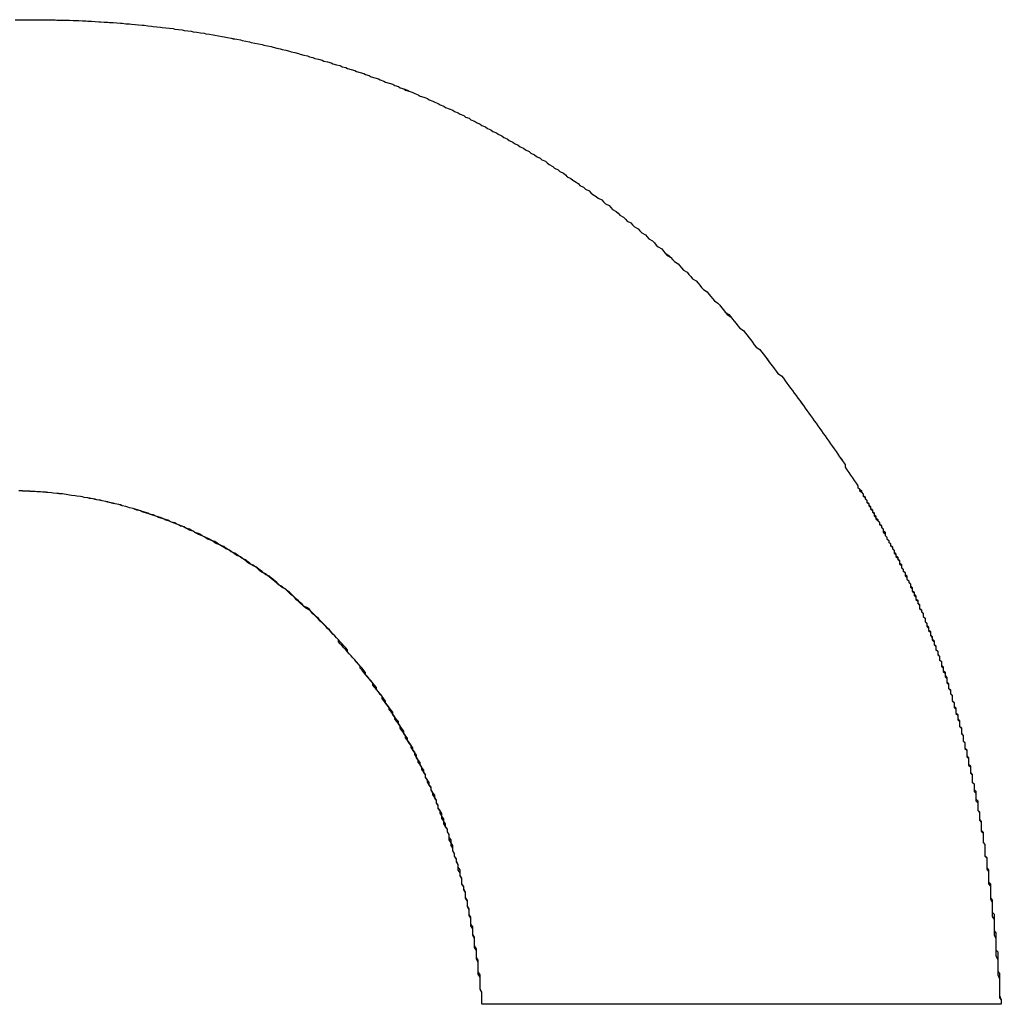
# Model space of a CAD drawing. Extents: x 1107 to 4046, y 937 to 3355.
# Tile 784 of 861: x 3055.51 to 3056.051, y 1750.842 to 1751.385. Entities that reach past the tile are written whole.
import ezdxf

# ---------------------------------------------------------------- set-up
doc = ezdxf.new("R2010")
doc.units = 0
doc.layers.add('KF_VIDA_L___C_LEFT', color=7, linetype='CONTINUOUS')

# ---------------------------------------------------------------- blocks, each defined once
blk = doc.blocks.new('KF_VIDA_L___C_LEFT')
at = {"layer": 'KF_VIDA_L___C_LEFT'}
blk.add_line((166.74674, 61.62917), (166.46109, 61.62917), dxfattribs=at)
blk.add_line((166.74674, 61.62917), (166.46109, 61.62917), dxfattribs=at)
for points in [[(166.204, 62.1714, 0), (166.207, 62.1715, 0), (166.21, 62.1715, 0), (166.214, 62.1715, 0)], [(166.204, 62.1714, 0), (166.207, 62.1715, 0), (166.21, 62.1715, 0), (166.214, 62.1715, 0)], [(166.214, 62.1715, 0), (166.215, 62.1715, 0), (166.217, 62.1715, 0), (166.219, 62.1715, 0), (166.22, 62.1715, 0), (166.222, 62.1714, 0), (166.224, 62.1714, 0), (166.226, 62.1714, 0), (166.227, 62.1713, 0), (166.229, 62.1713, 0), (166.231, 62.1713, 0), (166.232, 62.1712, 0), (166.234, 62.1712, 0), (166.236, 62.1711, 0), (166.238, 62.171, 0), (166.239, 62.171, 0), (166.241, 62.1709, 0), (166.243, 62.1708, 0), (166.244, 62.1707, 0), (166.246, 62.1706, 0), (166.248, 62.1705, 0), (166.25, 62.1704, 0), (166.251, 62.1703, 0), (166.253, 62.1702, 0), (166.255, 62.1701, 0), (166.256, 62.17, 0), (166.258, 62.1699, 0), (166.26, 62.1697, 0), (166.262, 62.1696, 0), (166.263, 62.1695, 0), (166.265, 62.1693, 0), (166.267, 62.1692, 0), (166.268, 62.169, 0), (166.27, 62.1689, 0), (166.272, 62.1687, 0), (166.274, 62.1685, 0), (166.275, 62.1684, 0), (166.277, 62.1682, 0), (166.279, 62.168, 0), (166.28, 62.1678, 0), (166.282, 62.1676, 0), (166.284, 62.1674, 0), (166.285, 62.1672, 0), (166.287, 62.167, 0), (166.289, 62.1668, 0), (166.291, 62.1666, 0), (166.292, 62.1663, 0), (166.294, 62.1661, 0), (166.296, 62.1659, 0), (166.297, 62.1656, 0), (166.299, 62.1654, 0), (166.301, 62.1651, 0), (166.302, 62.1649, 0), (166.304, 62.1646, 0), (166.306, 62.1643, 0), (166.308, 62.1641, 0), (166.309, 62.1638, 0), (166.311, 62.1635, 0), (166.313, 62.1632, 0), (166.314, 62.1629, 0), (166.316, 62.1626, 0), (166.318, 62.1623, 0), (166.319, 62.162, 0), (166.321, 62.1617, 0), (166.323, 62.1614, 0), (166.324, 62.161, 0), (166.326, 62.1607, 0), (166.328, 62.1604, 0), (166.329, 62.16, 0), (166.331, 62.1597, 0), (166.333, 62.1593, 0), (166.334, 62.159, 0), (166.336, 62.1586, 0), (166.338, 62.1582, 0), (166.34, 62.1579, 0), (166.341, 62.1575, 0), (166.343, 62.1571, 0), (166.345, 62.1567, 0), (166.346, 62.1563, 0), (166.348, 62.1559, 0), (166.35, 62.1555, 0), (166.351, 62.1551, 0), (166.353, 62.1547, 0), (166.355, 62.1542, 0), (166.356, 62.1538, 0), (166.358, 62.1534, 0), (166.36, 62.1529, 0), (166.361, 62.1525, 0), (166.363, 62.152, 0), (166.365, 62.1516, 0), (166.366, 62.1511, 0), (166.368, 62.1506, 0), (166.369, 62.1502, 0), (166.371, 62.1497, 0), (166.373, 62.1492, 0), (166.374, 62.1487, 0), (166.376, 62.1482, 0), (166.378, 62.1477, 0), (166.379, 62.1472, 0), (166.381, 62.1467, 0), (166.383, 62.1462, 0), (166.384, 62.1456, 0), (166.386, 62.1451, 0), (166.387, 62.1446, 0), (166.389, 62.144, 0), (166.391, 62.1435, 0), (166.392, 62.1429, 0), (166.394, 62.1424, 0), (166.396, 62.1418, 0), (166.397, 62.1413, 0), (166.399, 62.1407, 0), (166.4, 62.1401, 0), (166.402, 62.1395, 0), (166.404, 62.1389, 0), (166.405, 62.1383, 0), (166.407, 62.1377, 0), (166.408, 62.1371, 0), (166.41, 62.1365, 0), (166.412, 62.1359, 0), (166.413, 62.1353, 0), (166.415, 62.1347, 0), (166.416, 62.134, 0), (166.418, 62.1334, 0), (166.42, 62.1327, 0), (166.421, 62.1321, 0), (166.423, 62.1314, 0), (166.424, 62.1308, 0), (166.426, 62.1301, 0), (166.427, 62.1294, 0), (166.429, 62.1288, 0), (166.431, 62.1281, 0), (166.432, 62.1274, 0), (166.434, 62.1267, 0), (166.435, 62.126, 0), (166.437, 62.1253, 0), (166.438, 62.1246, 0), (166.44, 62.1239, 0), (166.441, 62.1231, 0), (166.443, 62.1224, 0), (166.445, 62.1217, 0), (166.446, 62.1209, 0), (166.448, 62.1202, 0), (166.449, 62.1194, 0), (166.451, 62.1187, 0), (166.452, 62.1179, 0), (166.454, 62.1172, 0), (166.455, 62.1164, 0), (166.457, 62.1156, 0), (166.458, 62.1148, 0), (166.46, 62.114, 0), (166.461, 62.1132, 0), (166.463, 62.1124, 0), (166.464, 62.1116, 0), (166.466, 62.1108, 0), (166.467, 62.11, 0), (166.469, 62.1092, 0), (166.47, 62.1084, 0), (166.472, 62.1075, 0), (166.473, 62.1067, 0), (166.475, 62.1058, 0), (166.476, 62.105, 0), (166.478, 62.1041, 0), (166.479, 62.1033, 0), (166.481, 62.1024, 0), (166.482, 62.1015, 0), (166.484, 62.1007, 0), (166.485, 62.0998, 0), (166.487, 62.0989, 0), (166.488, 62.098, 0), (166.49, 62.0971, 0), (166.491, 62.0962, 0), (166.493, 62.0953, 0), (166.494, 62.0944, 0), (166.496, 62.0935, 0), (166.497, 62.0926, 0), (166.498, 62.0917, 0), (166.5, 62.0907, 0), (166.501, 62.0898, 0), (166.503, 62.0888, 0), (166.504, 62.0879, 0), (166.506, 62.087, 0), (166.507, 62.086, 0), (166.508, 62.085, 0), (166.51, 62.0841, 0), (166.511, 62.0831, 0), (166.513, 62.0821, 0), (166.514, 62.0812, 0), (166.515, 62.0802, 0), (166.517, 62.0792, 0), (166.518, 62.0782, 0), (166.52, 62.0772, 0), (166.521, 62.0762, 0), (166.522, 62.0752, 0), (166.524, 62.0742, 0), (166.525, 62.0732, 0), (166.527, 62.0722, 0), (166.528, 62.0711, 0), (166.529, 62.0701, 0), (166.531, 62.0691, 0), (166.532, 62.068, 0), (166.533, 62.067, 0), (166.535, 62.0659, 0), (166.536, 62.0649, 0), (166.537, 62.0638, 0), (166.539, 62.0628, 0), (166.54, 62.0617, 0), (166.541, 62.0606, 0), (166.543, 62.0596, 0), (166.544, 62.0585, 0), (166.545, 62.0574, 0), (166.547, 62.0563, 0), (166.548, 62.0552, 0), (166.549, 62.0541, 0), (166.551, 62.053, 0), (166.552, 62.0519, 0), (166.553, 62.0508, 0), (166.555, 62.0497, 0), (166.556, 62.0486, 0), (166.557, 62.0474, 0), (166.558, 62.0463, 0), (166.56, 62.0452, 0), (166.561, 62.044, 0), (166.562, 62.0429, 0), (166.563, 62.0417, 0), (166.565, 62.0406, 0), (166.566, 62.0394, 0), (166.567, 62.0383, 0), (166.569, 62.0371, 0), (166.57, 62.0359, 0), (166.571, 62.0348, 0), (166.572, 62.0336, 0), (166.574, 62.0324, 0), (166.575, 62.0312, 0), (166.576, 62.03, 0), (166.577, 62.0288, 0), (166.579, 62.0276, 0), (166.58, 62.0264, 0), (166.581, 62.0252, 0), (166.582, 62.024, 0), (166.583, 62.0228, 0), (166.585, 62.0216, 0), (166.586, 62.0203, 0), (166.587, 62.0191, 0), (166.588, 62.0179, 0), (166.589, 62.0167, 0), (166.591, 62.0154, 0), (166.592, 62.0142, 0), (166.593, 62.0129, 0), (166.594, 62.0117, 0), (166.595, 62.0104, 0), (166.596, 62.0092, 0), (166.598, 62.0079, 0), (166.599, 62.0066, 0), (166.6, 62.0054, 0), (166.601, 62.0041, 0), (166.602, 62.0028, 0), (166.603, 62.0016, 0), (166.605, 62.0003, 0), (166.606, 61.999, 0), (166.607, 61.9977, 0), (166.608, 61.9964, 0), (166.609, 61.9951, 0), (166.61, 61.9938, 0), (166.611, 61.9925, 0), (166.612, 61.9912, 0), (166.614, 61.9899, 0), (166.615, 61.9886, 0), (166.616, 61.9873, 0), (166.617, 61.986, 0), (166.618, 61.9846, 0), (166.619, 61.9833, 0), (166.62, 61.982, 0), (166.621, 61.9807, 0), (166.622, 61.9793, 0), (166.623, 61.978, 0), (166.624, 61.9767, 0), (166.626, 61.9753, 0), (166.627, 61.974, 0), (166.628, 61.9726, 0), (166.629, 61.9713, 0), (166.63, 61.9699, 0), (166.631, 61.9686, 0), (166.632, 61.9672, 0), (166.633, 61.9658, 0), (166.634, 61.9645, 0), (166.635, 61.9631, 0), (166.636, 61.9617, 0), (166.637, 61.9603, 0), (166.638, 61.959, 0), (166.639, 61.9576, 0), (166.64, 61.9562, 0), (166.641, 61.9548, 0), (166.642, 61.9534, 0), (166.643, 61.952, 0), (166.644, 61.9506, 0), (166.645, 61.9492, 0), (166.646, 61.9478, 0), (166.647, 61.9464, 0), (166.648, 61.945, 0), (166.649, 61.9436, 0), (166.65, 61.9422, 0), (166.651, 61.9408, 0), (166.652, 61.9394, 0), (166.653, 61.9379, 0), (166.654, 61.9365, 0), (166.655, 61.9351, 0), (166.656, 61.9337, 0), (166.657, 61.9322, 0), (166.658, 61.9308, 0), (166.659, 61.9293, 0), (166.66, 61.9279, 0), (166.661, 61.9265, 0), (166.661, 61.925, 0), (166.662, 61.9236, 0), (166.663, 61.9221, 0), (166.664, 61.9207, 0), (166.665, 61.9192, 0), (166.666, 61.9177, 0), (166.667, 61.9163, 0), (166.668, 61.9148, 0)], [(166.214, 62.1715, 0), (166.215, 62.1715, 0), (166.217, 62.1715, 0), (166.219, 62.1715, 0), (166.22, 62.1715, 0), (166.222, 62.1714, 0), (166.224, 62.1714, 0), (166.226, 62.1714, 0), (166.227, 62.1713, 0), (166.229, 62.1713, 0), (166.231, 62.1713, 0), (166.232, 62.1712, 0), (166.234, 62.1712, 0), (166.236, 62.1711, 0), (166.238, 62.171, 0), (166.239, 62.171, 0), (166.241, 62.1709, 0), (166.243, 62.1708, 0), (166.244, 62.1707, 0), (166.246, 62.1706, 0), (166.248, 62.1705, 0), (166.25, 62.1704, 0), (166.251, 62.1703, 0), (166.253, 62.1702, 0), (166.255, 62.1701, 0), (166.256, 62.17, 0), (166.258, 62.1699, 0), (166.26, 62.1697, 0), (166.262, 62.1696, 0), (166.263, 62.1695, 0), (166.265, 62.1693, 0), (166.267, 62.1692, 0), (166.268, 62.169, 0), (166.27, 62.1689, 0), (166.272, 62.1687, 0), (166.274, 62.1685, 0), (166.275, 62.1684, 0), (166.277, 62.1682, 0), (166.279, 62.168, 0), (166.28, 62.1678, 0), (166.282, 62.1676, 0), (166.284, 62.1674, 0), (166.285, 62.1672, 0), (166.287, 62.167, 0), (166.289, 62.1668, 0), (166.291, 62.1666, 0), (166.292, 62.1663, 0), (166.294, 62.1661, 0), (166.296, 62.1659, 0), (166.297, 62.1656, 0), (166.299, 62.1654, 0), (166.301, 62.1651, 0), (166.302, 62.1649, 0), (166.304, 62.1646, 0), (166.306, 62.1643, 0), (166.308, 62.1641, 0), (166.309, 62.1638, 0), (166.311, 62.1635, 0), (166.313, 62.1632, 0), (166.314, 62.1629, 0), (166.316, 62.1626, 0), (166.318, 62.1623, 0), (166.319, 62.162, 0), (166.321, 62.1617, 0), (166.323, 62.1614, 0), (166.324, 62.1611, 0), (166.326, 62.1607, 0), (166.328, 62.1604, 0), (166.329, 62.16, 0), (166.331, 62.1597, 0), (166.333, 62.1593, 0), (166.334, 62.159, 0), (166.336, 62.1586, 0), (166.338, 62.1582, 0), (166.34, 62.1579, 0), (166.341, 62.1575, 0), (166.343, 62.1571, 0), (166.345, 62.1567, 0), (166.346, 62.1563, 0), (166.348, 62.1559, 0), (166.35, 62.1555, 0), (166.351, 62.1551, 0), (166.353, 62.1547, 0), (166.355, 62.1542, 0), (166.356, 62.1538, 0), (166.358, 62.1534, 0), (166.36, 62.1529, 0), (166.361, 62.1525, 0), (166.363, 62.152, 0), (166.365, 62.1516, 0), (166.366, 62.1511, 0), (166.368, 62.1506, 0), (166.369, 62.1502, 0), (166.371, 62.1497, 0), (166.373, 62.1492, 0), (166.374, 62.1487, 0), (166.376, 62.1482, 0), (166.378, 62.1477, 0), (166.379, 62.1472, 0), (166.381, 62.1467, 0), (166.383, 62.1462, 0), (166.384, 62.1456, 0), (166.386, 62.1451, 0), (166.387, 62.1446, 0), (166.389, 62.144, 0), (166.391, 62.1435, 0), (166.392, 62.1429, 0), (166.394, 62.1424, 0), (166.396, 62.1418, 0), (166.397, 62.1413, 0), (166.399, 62.1407, 0), (166.4, 62.1401, 0), (166.402, 62.1395, 0), (166.404, 62.1389, 0), (166.405, 62.1383, 0), (166.407, 62.1377, 0), (166.408, 62.1371, 0), (166.41, 62.1365, 0), (166.412, 62.1359, 0), (166.413, 62.1353, 0), (166.415, 62.1347, 0), (166.416, 62.134, 0), (166.418, 62.1334, 0), (166.419, 62.1327, 0), (166.421, 62.1321, 0), (166.423, 62.1314, 0), (166.424, 62.1308, 0), (166.426, 62.1301, 0), (166.427, 62.1294, 0), (166.429, 62.1288, 0), (166.431, 62.1281, 0), (166.432, 62.1274, 0), (166.434, 62.1267, 0), (166.435, 62.126, 0), (166.437, 62.1253, 0), (166.438, 62.1246, 0), (166.44, 62.1239, 0), (166.441, 62.1231, 0), (166.443, 62.1224, 0), (166.445, 62.1217, 0), (166.446, 62.1209, 0), (166.448, 62.1202, 0), (166.449, 62.1194, 0), (166.451, 62.1187, 0), (166.452, 62.1179, 0), (166.454, 62.1172, 0), (166.455, 62.1164, 0), (166.457, 62.1156, 0), (166.458, 62.1148, 0), (166.46, 62.114, 0), (166.461, 62.1133, 0), (166.463, 62.1125, 0), (166.464, 62.1116, 0), (166.466, 62.1108, 0), (166.467, 62.11, 0), (166.469, 62.1092, 0), (166.47, 62.1084, 0), (166.472, 62.1075, 0), (166.473, 62.1067, 0), (166.475, 62.1058, 0), (166.476, 62.105, 0), (166.478, 62.1041, 0), (166.479, 62.1033, 0), (166.481, 62.1024, 0), (166.482, 62.1015, 0), (166.484, 62.1007, 0), (166.485, 62.0998, 0), (166.487, 62.0989, 0), (166.488, 62.098, 0), (166.49, 62.0971, 0), (166.491, 62.0962, 0), (166.493, 62.0953, 0), (166.494, 62.0944, 0), (166.496, 62.0935, 0), (166.497, 62.0926, 0), (166.498, 62.0917, 0), (166.5, 62.0907, 0), (166.501, 62.0898, 0), (166.503, 62.0888, 0), (166.504, 62.0879, 0), (166.506, 62.087, 0), (166.507, 62.086, 0), (166.508, 62.085, 0), (166.51, 62.0841, 0), (166.511, 62.0831, 0), (166.513, 62.0821, 0), (166.514, 62.0812, 0), (166.515, 62.0802, 0), (166.517, 62.0792, 0), (166.518, 62.0782, 0), (166.52, 62.0772, 0), (166.521, 62.0762, 0), (166.522, 62.0752, 0), (166.524, 62.0742, 0), (166.525, 62.0732, 0), (166.527, 62.0722, 0), (166.528, 62.0711, 0), (166.529, 62.0701, 0), (166.531, 62.0691, 0), (166.532, 62.068, 0), (166.533, 62.067, 0), (166.535, 62.0659, 0), (166.536, 62.0649, 0), (166.537, 62.0638, 0), (166.539, 62.0628, 0), (166.54, 62.0617, 0), (166.541, 62.0606, 0), (166.543, 62.0596, 0), (166.544, 62.0585, 0), (166.545, 62.0574, 0), (166.547, 62.0563, 0), (166.548, 62.0552, 0), (166.549, 62.0541, 0), (166.551, 62.053, 0), (166.552, 62.0519, 0), (166.553, 62.0508, 0), (166.555, 62.0497, 0), (166.556, 62.0486, 0), (166.557, 62.0474, 0), (166.558, 62.0463, 0), (166.56, 62.0452, 0), (166.561, 62.044, 0), (166.562, 62.0429, 0), (166.564, 62.0417, 0), (166.565, 62.0406, 0), (166.566, 62.0394, 0), (166.567, 62.0383, 0), (166.569, 62.0371, 0), (166.57, 62.0359, 0), (166.571, 62.0348, 0), (166.572, 62.0336, 0), (166.574, 62.0324, 0), (166.575, 62.0312, 0), (166.576, 62.03, 0), (166.577, 62.0288, 0), (166.579, 62.0276, 0), (166.58, 62.0264, 0), (166.581, 62.0252, 0), (166.582, 62.024, 0), (166.583, 62.0228, 0), (166.585, 62.0216, 0), (166.586, 62.0203, 0), (166.587, 62.0191, 0), (166.588, 62.0179, 0), (166.589, 62.0166, 0), (166.591, 62.0154, 0), (166.592, 62.0142, 0), (166.593, 62.0129, 0), (166.594, 62.0117, 0), (166.595, 62.0104, 0), (166.597, 62.0092, 0), (166.598, 62.0079, 0), (166.599, 62.0066, 0), (166.6, 62.0054, 0), (166.601, 62.0041, 0), (166.602, 62.0028, 0), (166.603, 62.0016, 0), (166.605, 62.0003, 0), (166.606, 61.999, 0), (166.607, 61.9977, 0), (166.608, 61.9964, 0), (166.609, 61.9951, 0), (166.61, 61.9938, 0), (166.611, 61.9925, 0), (166.612, 61.9912, 0), (166.614, 61.9899, 0), (166.615, 61.9886, 0), (166.616, 61.9873, 0), (166.617, 61.986, 0), (166.618, 61.9847, 0), (166.619, 61.9833, 0), (166.62, 61.982, 0), (166.621, 61.9807, 0), (166.622, 61.9793, 0), (166.623, 61.978, 0), (166.624, 61.9767, 0), (166.626, 61.9753, 0), (166.627, 61.974, 0), (166.628, 61.9726, 0), (166.629, 61.9713, 0), (166.63, 61.9699, 0), (166.631, 61.9686, 0), (166.632, 61.9672, 0), (166.633, 61.9658, 0), (166.634, 61.9645, 0), (166.635, 61.9631, 0), (166.636, 61.9617, 0), (166.637, 61.9604, 0), (166.638, 61.959, 0), (166.639, 61.9576, 0), (166.64, 61.9562, 0), (166.641, 61.9548, 0), (166.642, 61.9534, 0), (166.643, 61.952, 0), (166.644, 61.9506, 0), (166.645, 61.9492, 0), (166.646, 61.9478, 0), (166.647, 61.9464, 0), (166.648, 61.945, 0), (166.649, 61.9436, 0), (166.65, 61.9422, 0), (166.651, 61.9408, 0), (166.652, 61.9394, 0), (166.653, 61.9379, 0), (166.654, 61.9365, 0), (166.655, 61.9351, 0), (166.656, 61.9337, 0), (166.657, 61.9322, 0), (166.658, 61.9308, 0), (166.659, 61.9294, 0), (166.66, 61.9279, 0), (166.661, 61.9265, 0), (166.661, 61.925, 0), (166.662, 61.9236, 0), (166.663, 61.9221, 0), (166.664, 61.9207, 0), (166.665, 61.9192, 0), (166.666, 61.9177, 0), (166.667, 61.9163, 0), (166.668, 61.9148, 0)], [(166.461, 61.6292, 0), (166.461, 61.6308, 0), (166.461, 61.6325, 0), (166.461, 61.6342, 0), (166.461, 61.6359, 0), (166.46, 61.6375, 0), (166.46, 61.6392, 0), (166.46, 61.6408, 0), (166.46, 61.6425, 0), (166.46, 61.6441, 0), (166.459, 61.6458, 0), (166.459, 61.6474, 0), (166.459, 61.6491, 0), (166.459, 61.6507, 0), (166.459, 61.6524, 0), (166.458, 61.654, 0), (166.458, 61.6556, 0), (166.458, 61.6573, 0), (166.458, 61.6589, 0), (166.457, 61.6605, 0), (166.457, 61.6621, 0), (166.457, 61.6637, 0), (166.457, 61.6653, 0), (166.456, 61.667, 0), (166.456, 61.6686, 0), (166.456, 61.6702, 0), (166.456, 61.6718, 0), (166.455, 61.6734, 0), (166.455, 61.675, 0), (166.455, 61.6766, 0), (166.454, 61.6781, 0), (166.454, 61.6797, 0), (166.454, 61.6813, 0), (166.453, 61.6829, 0), (166.453, 61.6845, 0), (166.453, 61.686, 0), (166.452, 61.6876, 0), (166.452, 61.6892, 0), (166.452, 61.6907, 0), (166.451, 61.6923, 0), (166.451, 61.6938, 0), (166.45, 61.6954, 0), (166.45, 61.6969, 0), (166.45, 61.6985, 0), (166.449, 61.7, 0), (166.449, 61.7016, 0), (166.448, 61.7031, 0), (166.448, 61.7046, 0), (166.448, 61.7062, 0), (166.447, 61.7077, 0), (166.447, 61.7092, 0), (166.446, 61.7107, 0), (166.446, 61.7122, 0), (166.445, 61.7137, 0), (166.445, 61.7152, 0), (166.444, 61.7167, 0), (166.444, 61.7182, 0), (166.443, 61.7197, 0), (166.443, 61.7212, 0), (166.443, 61.7227, 0), (166.442, 61.7242, 0), (166.442, 61.7257, 0), (166.441, 61.7271, 0), (166.44, 61.7286, 0), (166.44, 61.7301, 0), (166.439, 61.7315, 0), (166.439, 61.733, 0), (166.438, 61.7344, 0), (166.438, 61.7359, 0), (166.437, 61.7373, 0), (166.437, 61.7388, 0), (166.436, 61.7402, 0), (166.436, 61.7416, 0), (166.435, 61.7431, 0), (166.434, 61.7445, 0), (166.434, 61.7459, 0), (166.433, 61.7473, 0), (166.433, 61.7487, 0), (166.432, 61.7501, 0), (166.431, 61.7515, 0), (166.431, 61.7529, 0), (166.43, 61.7543, 0), (166.43, 61.7557, 0), (166.429, 61.7571, 0), (166.428, 61.7585, 0), (166.428, 61.7598, 0), (166.427, 61.7612, 0), (166.426, 61.7626, 0), (166.426, 61.7639, 0), (166.425, 61.7653, 0), (166.424, 61.7667, 0), (166.424, 61.768, 0), (166.423, 61.7693, 0), (166.422, 61.7707, 0), (166.422, 61.772, 0), (166.421, 61.7733, 0), (166.42, 61.7747, 0), (166.419, 61.776, 0), (166.419, 61.7773, 0), (166.418, 61.7786, 0), (166.417, 61.7799, 0), (166.416, 61.7812, 0), (166.416, 61.7825, 0), (166.415, 61.7838, 0), (166.414, 61.7851, 0), (166.413, 61.7864, 0), (166.413, 61.7876, 0), (166.412, 61.7889, 0), (166.411, 61.7902, 0), (166.41, 61.7914, 0), (166.41, 61.7927, 0), (166.409, 61.7939, 0), (166.408, 61.7952, 0), (166.407, 61.7964, 0), (166.406, 61.7976, 0), (166.406, 61.7989, 0), (166.405, 61.8001, 0), (166.404, 61.8013, 0), (166.403, 61.8025, 0), (166.402, 61.8037, 0), (166.401, 61.8049, 0), (166.401, 61.8061, 0), (166.4, 61.8073, 0), (166.399, 61.8085, 0), (166.398, 61.8097, 0), (166.397, 61.8108, 0), (166.396, 61.812, 0), (166.395, 61.8132, 0), (166.394, 61.8143, 0), (166.394, 61.8155, 0), (166.393, 61.8166, 0), (166.392, 61.8178, 0), (166.391, 61.8189, 0), (166.39, 61.82, 0), (166.389, 61.8211, 0), (166.388, 61.8223, 0), (166.387, 61.8234, 0), (166.386, 61.8245, 0), (166.385, 61.8256, 0), (166.384, 61.8267, 0), (166.383, 61.8278, 0), (166.382, 61.8288, 0), (166.382, 61.8299, 0), (166.381, 61.831, 0), (166.38, 61.8321, 0), (166.379, 61.8331, 0), (166.378, 61.8342, 0), (166.377, 61.8352, 0), (166.376, 61.8362, 0), (166.375, 61.8373, 0), (166.374, 61.8383, 0), (166.373, 61.8393, 0), (166.372, 61.8403, 0), (166.371, 61.8414, 0), (166.37, 61.8424, 0), (166.369, 61.8434, 0), (166.368, 61.8443, 0), (166.367, 61.8453, 0), (166.366, 61.8463, 0), (166.364, 61.8473, 0), (166.363, 61.8482, 0), (166.362, 61.8492, 0), (166.361, 61.8502, 0), (166.36, 61.8511, 0), (166.359, 61.852, 0), (166.358, 61.853, 0), (166.357, 61.8539, 0), (166.356, 61.8548, 0), (166.355, 61.8557, 0), (166.354, 61.8567, 0), (166.353, 61.8576, 0), (166.352, 61.8584, 0), (166.351, 61.8593, 0), (166.349, 61.8602, 0), (166.348, 61.8611, 0), (166.347, 61.862, 0), (166.346, 61.8628, 0), (166.345, 61.8637, 0), (166.344, 61.8645, 0), (166.343, 61.8654, 0), (166.342, 61.8662, 0), (166.34, 61.867, 0), (166.339, 61.8678, 0), (166.338, 61.8687, 0), (166.337, 61.8695, 0), (166.336, 61.8703, 0), (166.335, 61.8711, 0), (166.333, 61.8718, 0), (166.332, 61.8726, 0), (166.331, 61.8734, 0), (166.33, 61.8742, 0), (166.329, 61.8749, 0), (166.328, 61.8757, 0), (166.326, 61.8764, 0), (166.325, 61.8771, 0), (166.324, 61.8779, 0), (166.323, 61.8786, 0), (166.322, 61.8793, 0), (166.32, 61.88, 0), (166.319, 61.8807, 0), (166.318, 61.8814, 0), (166.317, 61.8821, 0), (166.315, 61.8828, 0), (166.314, 61.8834, 0), (166.313, 61.8841, 0), (166.312, 61.8848, 0), (166.31, 61.8854, 0), (166.309, 61.8861, 0), (166.308, 61.8867, 0), (166.307, 61.8873, 0), (166.305, 61.8879, 0), (166.304, 61.8885, 0), (166.303, 61.8891, 0), (166.302, 61.8897, 0), (166.3, 61.8903, 0), (166.299, 61.8909, 0), (166.298, 61.8915, 0), (166.297, 61.8921, 0), (166.295, 61.8926, 0), (166.294, 61.8932, 0), (166.293, 61.8937, 0), (166.291, 61.8943, 0), (166.29, 61.8948, 0), (166.289, 61.8953, 0), (166.287, 61.8958, 0), (166.286, 61.8963, 0), (166.285, 61.8968, 0), (166.283, 61.8973, 0), (166.282, 61.8978, 0), (166.281, 61.8983, 0), (166.279, 61.8987, 0), (166.278, 61.8992, 0), (166.277, 61.8996, 0), (166.275, 61.9001, 0), (166.274, 61.9005, 0), (166.273, 61.901, 0), (166.271, 61.9014, 0), (166.27, 61.9018, 0), (166.269, 61.9022, 0), (166.267, 61.9026, 0), (166.266, 61.903, 0), (166.265, 61.9034, 0), (166.263, 61.9037, 0), (166.262, 61.9041, 0), (166.261, 61.9044, 0), (166.259, 61.9048, 0), (166.258, 61.9051, 0), (166.256, 61.9055, 0), (166.255, 61.9058, 0), (166.254, 61.9061, 0), (166.252, 61.9064, 0), (166.251, 61.9067, 0), (166.249, 61.907, 0), (166.248, 61.9073, 0), (166.247, 61.9076, 0), (166.245, 61.9078, 0), (166.244, 61.9081, 0), (166.242, 61.9084, 0), (166.241, 61.9086, 0), (166.24, 61.9088, 0), (166.238, 61.9091, 0), (166.237, 61.9093, 0), (166.235, 61.9095, 0), (166.234, 61.9097, 0), (166.232, 61.9099, 0), (166.231, 61.9101, 0), (166.23, 61.9103, 0), (166.228, 61.9104, 0), (166.227, 61.9106, 0), (166.225, 61.9107, 0), (166.224, 61.9109, 0), (166.222, 61.911, 0), (166.221, 61.9111, 0), (166.219, 61.9113, 0), (166.218, 61.9114, 0), (166.217, 61.9115, 0), (166.215, 61.9116, 0), (166.214, 61.9117, 0), (166.212, 61.9117, 0), (166.211, 61.9118, 0), (166.209, 61.9119, 0), (166.208, 61.9119, 0), (166.206, 61.912, 0)], [(166.461, 61.6292, 0), (166.461, 61.6308, 0), (166.461, 61.6324, 0), (166.461, 61.6341, 0), (166.461, 61.6357, 0), (166.46, 61.6373, 0), (166.46, 61.6389, 0), (166.46, 61.6405, 0), (166.46, 61.6421, 0), (166.46, 61.6438, 0), (166.46, 61.6454, 0), (166.459, 61.647, 0), (166.459, 61.6486, 0), (166.459, 61.6502, 0), (166.459, 61.6518, 0), (166.459, 61.6534, 0), (166.458, 61.655, 0), (166.458, 61.6566, 0), (166.458, 61.6582, 0), (166.458, 61.6598, 0), (166.457, 61.6614, 0), (166.457, 61.6629, 0), (166.457, 61.6645, 0), (166.457, 61.6661, 0), (166.456, 61.6677, 0), (166.456, 61.6693, 0), (166.456, 61.6708, 0), (166.455, 61.6724, 0), (166.455, 61.674, 0), (166.455, 61.6755, 0), (166.455, 61.6771, 0), (166.454, 61.6787, 0), (166.454, 61.6802, 0), (166.454, 61.6818, 0), (166.453, 61.6833, 0), (166.453, 61.6849, 0), (166.453, 61.6864, 0), (166.452, 61.688, 0), (166.452, 61.6895, 0), (166.452, 61.691, 0), (166.451, 61.6926, 0), (166.451, 61.6941, 0), (166.45, 61.6956, 0), (166.45, 61.6972, 0), (166.45, 61.6987, 0), (166.449, 61.7002, 0), (166.449, 61.7017, 0), (166.449, 61.7032, 0), (166.448, 61.7047, 0), (166.448, 61.7062, 0), (166.447, 61.7078, 0), (166.447, 61.7093, 0), (166.446, 61.7108, 0), (166.446, 61.7122, 0), (166.445, 61.7137, 0), (166.445, 61.7152, 0), (166.445, 61.7167, 0), (166.444, 61.7182, 0), (166.444, 61.7197, 0), (166.443, 61.7211, 0), (166.443, 61.7226, 0), (166.442, 61.7241, 0), (166.442, 61.7256, 0), (166.441, 61.727, 0), (166.441, 61.7285, 0), (166.44, 61.7299, 0), (166.44, 61.7314, 0), (166.439, 61.7328, 0), (166.439, 61.7343, 0), (166.438, 61.7357, 0), (166.437, 61.7371, 0), (166.437, 61.7386, 0), (166.436, 61.74, 0), (166.436, 61.7414, 0), (166.435, 61.7428, 0), (166.435, 61.7443, 0), (166.434, 61.7457, 0), (166.433, 61.7471, 0), (166.433, 61.7485, 0), (166.432, 61.7499, 0), (166.432, 61.7513, 0), (166.431, 61.7527, 0), (166.43, 61.7541, 0), (166.43, 61.7555, 0), (166.429, 61.7568, 0), (166.429, 61.7582, 0), (166.428, 61.7596, 0), (166.427, 61.761, 0), (166.427, 61.7623, 0), (166.426, 61.7637, 0), (166.425, 61.765, 0), (166.425, 61.7664, 0), (166.424, 61.7677, 0), (166.423, 61.7691, 0), (166.423, 61.7704, 0), (166.422, 61.7718, 0), (166.421, 61.7731, 0), (166.42, 61.7744, 0), (166.42, 61.7757, 0), (166.419, 61.7771, 0), (166.418, 61.7784, 0), (166.418, 61.7797, 0), (166.417, 61.781, 0), (166.416, 61.7823, 0), (166.415, 61.7836, 0), (166.415, 61.7849, 0), (166.414, 61.7861, 0), (166.413, 61.7874, 0), (166.412, 61.7887, 0), (166.412, 61.79, 0), (166.411, 61.7912, 0), (166.41, 61.7925, 0), (166.409, 61.7937, 0), (166.408, 61.795, 0), (166.408, 61.7962, 0), (166.407, 61.7975, 0), (166.406, 61.7987, 0), (166.405, 61.7999, 0), (166.404, 61.8012, 0), (166.403, 61.8024, 0), (166.403, 61.8036, 0), (166.402, 61.8048, 0), (166.401, 61.806, 0), (166.4, 61.8072, 0), (166.399, 61.8084, 0), (166.398, 61.8096, 0), (166.397, 61.8108, 0), (166.397, 61.8119, 0), (166.396, 61.8131, 0), (166.395, 61.8143, 0), (166.394, 61.8154, 0), (166.393, 61.8166, 0), (166.392, 61.8177, 0), (166.391, 61.8189, 0), (166.39, 61.82, 0), (166.389, 61.8212, 0), (166.388, 61.8223, 0), (166.387, 61.8234, 0), (166.387, 61.8245, 0), (166.386, 61.8256, 0), (166.385, 61.8267, 0), (166.384, 61.8278, 0), (166.383, 61.8289, 0), (166.382, 61.83, 0), (166.381, 61.8311, 0), (166.38, 61.8322, 0), (166.379, 61.8332, 0), (166.378, 61.8343, 0), (166.377, 61.8354, 0), (166.376, 61.8364, 0), (166.375, 61.8375, 0), (166.374, 61.8385, 0), (166.373, 61.8395, 0), (166.372, 61.8405, 0), (166.371, 61.8416, 0), (166.37, 61.8426, 0), (166.369, 61.8436, 0), (166.368, 61.8446, 0), (166.367, 61.8456, 0), (166.366, 61.8466, 0), (166.365, 61.8476, 0), (166.363, 61.8485, 0), (166.362, 61.8495, 0), (166.361, 61.8505, 0), (166.36, 61.8514, 0), (166.359, 61.8524, 0), (166.358, 61.8533, 0), (166.357, 61.8542, 0), (166.356, 61.8552, 0), (166.355, 61.8561, 0), (166.354, 61.857, 0), (166.353, 61.8579, 0), (166.351, 61.8588, 0), (166.35, 61.8597, 0), (166.349, 61.8606, 0), (166.348, 61.8615, 0), (166.347, 61.8624, 0), (166.346, 61.8632, 0), (166.345, 61.8641, 0), (166.344, 61.865, 0), (166.342, 61.8658, 0), (166.341, 61.8666, 0), (166.34, 61.8675, 0), (166.339, 61.8683, 0), (166.338, 61.8691, 0), (166.337, 61.8699, 0), (166.335, 61.8707, 0), (166.334, 61.8715, 0), (166.333, 61.8723, 0), (166.332, 61.8731, 0), (166.331, 61.8739, 0), (166.329, 61.8747, 0), (166.328, 61.8754, 0), (166.327, 61.8762, 0), (166.326, 61.8769, 0), (166.325, 61.8777, 0), (166.323, 61.8784, 0), (166.322, 61.8791, 0), (166.321, 61.8798, 0), (166.32, 61.8805, 0), (166.319, 61.8813, 0), (166.317, 61.8819, 0), (166.316, 61.8826, 0), (166.315, 61.8833, 0), (166.314, 61.884, 0), (166.312, 61.8847, 0), (166.311, 61.8853, 0), (166.31, 61.886, 0), (166.308, 61.8866, 0), (166.307, 61.8872, 0), (166.306, 61.8879, 0), (166.305, 61.8885, 0), (166.303, 61.8891, 0), (166.302, 61.8897, 0), (166.301, 61.8903, 0), (166.3, 61.8909, 0), (166.298, 61.8915, 0), (166.297, 61.892, 0), (166.296, 61.8926, 0), (166.294, 61.8932, 0), (166.293, 61.8937, 0), (166.292, 61.8943, 0), (166.29, 61.8948, 0), (166.289, 61.8953, 0), (166.288, 61.8958, 0), (166.286, 61.8964, 0), (166.285, 61.8969, 0), (166.284, 61.8973, 0), (166.282, 61.8978, 0), (166.281, 61.8983, 0), (166.28, 61.8988, 0), (166.278, 61.8992, 0), (166.277, 61.8997, 0), (166.276, 61.9001, 0), (166.274, 61.9006, 0), (166.273, 61.901, 0), (166.272, 61.9014, 0), (166.27, 61.9019, 0), (166.269, 61.9023, 0), (166.267, 61.9027, 0), (166.266, 61.903, 0), (166.265, 61.9034, 0), (166.263, 61.9038, 0), (166.262, 61.9042, 0), (166.261, 61.9045, 0), (166.259, 61.9049, 0), (166.258, 61.9052, 0), (166.256, 61.9055, 0), (166.255, 61.9059, 0), (166.254, 61.9062, 0), (166.252, 61.9065, 0), (166.251, 61.9068, 0), (166.249, 61.9071, 0), (166.248, 61.9074, 0), (166.247, 61.9076, 0), (166.245, 61.9079, 0), (166.244, 61.9082, 0), (166.242, 61.9084, 0), (166.241, 61.9087, 0), (166.24, 61.9089, 0), (166.238, 61.9091, 0), (166.237, 61.9093, 0), (166.235, 61.9095, 0), (166.234, 61.9097, 0), (166.232, 61.9099, 0), (166.231, 61.9101, 0), (166.23, 61.9103, 0), (166.228, 61.9105, 0), (166.227, 61.9106, 0), (166.225, 61.9108, 0), (166.224, 61.9109, 0), (166.222, 61.9111, 0), (166.221, 61.9112, 0), (166.219, 61.9113, 0), (166.218, 61.9114, 0), (166.216, 61.9115, 0), (166.215, 61.9116, 0), (166.214, 61.9117, 0), (166.212, 61.9118, 0), (166.211, 61.9118, 0), (166.209, 61.9119, 0), (166.208, 61.912, 0), (166.206, 61.912, 0)], [(166.668, 61.9148, 0), (166.668, 61.9139, 0), (166.669, 61.9131, 0), (166.669, 61.9122, 0), (166.67, 61.9113, 0), (166.671, 61.9104, 0), (166.671, 61.9095, 0), (166.672, 61.9086, 0), (166.672, 61.9077, 0), (166.673, 61.9069, 0), (166.673, 61.906, 0), (166.674, 61.9051, 0), (166.674, 61.9042, 0), (166.675, 61.9033, 0), (166.675, 61.9024, 0), (166.676, 61.9015, 0), (166.676, 61.9007, 0), (166.677, 61.8998, 0), (166.677, 61.8989, 0), (166.678, 61.898, 0), (166.678, 61.8971, 0), (166.679, 61.8962, 0), (166.679, 61.8954, 0), (166.68, 61.8945, 0), (166.68, 61.8936, 0), (166.681, 61.8927, 0), (166.681, 61.8918, 0), (166.682, 61.8909, 0), (166.682, 61.89, 0), (166.682, 61.8892, 0), (166.683, 61.8883, 0), (166.683, 61.8874, 0), (166.684, 61.8865, 0), (166.684, 61.8856, 0), (166.685, 61.8847, 0), (166.685, 61.8838, 0), (166.686, 61.883, 0), (166.686, 61.8821, 0), (166.687, 61.8812, 0), (166.687, 61.8803, 0), (166.688, 61.8794, 0), (166.688, 61.8785, 0), (166.688, 61.8776, 0), (166.689, 61.8767, 0), (166.689, 61.8759, 0), (166.69, 61.875, 0), (166.69, 61.8741, 0), (166.691, 61.8732, 0), (166.691, 61.8723, 0), (166.692, 61.8714, 0), (166.692, 61.8705, 0), (166.692, 61.8696, 0), (166.693, 61.8687, 0), (166.693, 61.8678, 0), (166.694, 61.867, 0), (166.694, 61.8661, 0), (166.694, 61.8652, 0), (166.695, 61.8643, 0), (166.695, 61.8634, 0), (166.696, 61.8625, 0), (166.696, 61.8616, 0), (166.697, 61.8607, 0), (166.697, 61.8598, 0), (166.697, 61.8589, 0), (166.698, 61.858, 0), (166.698, 61.8571, 0), (166.699, 61.8562, 0), (166.699, 61.8553, 0), (166.699, 61.8544, 0), (166.7, 61.8535, 0), (166.7, 61.8526, 0), (166.701, 61.8517, 0), (166.701, 61.8508, 0), (166.701, 61.8499, 0), (166.702, 61.849, 0), (166.702, 61.8481, 0), (166.702, 61.8472, 0), (166.703, 61.8463, 0), (166.703, 61.8454, 0), (166.704, 61.8445, 0), (166.704, 61.8436, 0), (166.704, 61.8427, 0), (166.705, 61.8418, 0), (166.705, 61.8409, 0), (166.705, 61.84, 0), (166.706, 61.8391, 0), (166.706, 61.8382, 0), (166.706, 61.8373, 0), (166.707, 61.8364, 0), (166.707, 61.8355, 0), (166.708, 61.8345, 0), (166.708, 61.8336, 0), (166.708, 61.8327, 0), (166.709, 61.8318, 0), (166.709, 61.8309, 0), (166.709, 61.83, 0), (166.71, 61.8291, 0), (166.71, 61.8281, 0), (166.71, 61.8272, 0), (166.711, 61.8263, 0), (166.711, 61.8254, 0), (166.711, 61.8245, 0), (166.712, 61.8236, 0), (166.712, 61.8226, 0), (166.712, 61.8217, 0), (166.713, 61.8208, 0), (166.713, 61.8199, 0), (166.713, 61.8189, 0), (166.714, 61.818, 0), (166.714, 61.8171, 0), (166.714, 61.8162, 0), (166.714, 61.8152, 0), (166.715, 61.8143, 0), (166.715, 61.8134, 0), (166.715, 61.8124, 0), (166.716, 61.8115, 0), (166.716, 61.8106, 0), (166.716, 61.8096, 0), (166.717, 61.8087, 0), (166.717, 61.8078, 0), (166.717, 61.8068, 0), (166.718, 61.8059, 0), (166.718, 61.805, 0), (166.718, 61.804, 0), (166.718, 61.8031, 0), (166.719, 61.8021, 0), (166.719, 61.8012, 0), (166.719, 61.8002, 0), (166.72, 61.7993, 0), (166.72, 61.7984, 0), (166.72, 61.7974, 0), (166.72, 61.7965, 0), (166.721, 61.7955, 0), (166.721, 61.7946, 0), (166.721, 61.7936, 0), (166.721, 61.7927, 0), (166.722, 61.7917, 0), (166.722, 61.7907, 0), (166.722, 61.7898, 0), (166.723, 61.7888, 0), (166.723, 61.7879, 0), (166.723, 61.7869, 0), (166.723, 61.7859, 0), (166.724, 61.785, 0), (166.724, 61.784, 0), (166.724, 61.7831, 0), (166.724, 61.7821, 0), (166.725, 61.7811, 0), (166.725, 61.7802, 0), (166.725, 61.7792, 0), (166.725, 61.7782, 0), (166.726, 61.7772, 0), (166.726, 61.7763, 0), (166.726, 61.7753, 0), (166.726, 61.7743, 0), (166.727, 61.7733, 0), (166.727, 61.7724, 0), (166.727, 61.7714, 0), (166.727, 61.7704, 0), (166.728, 61.7694, 0), (166.728, 61.7684, 0), (166.728, 61.7674, 0), (166.728, 61.7664, 0), (166.728, 61.7655, 0), (166.729, 61.7645, 0), (166.729, 61.7635, 0), (166.729, 61.7625, 0), (166.729, 61.7615, 0), (166.73, 61.7605, 0), (166.73, 61.7595, 0), (166.73, 61.7585, 0), (166.73, 61.7575, 0), (166.73, 61.7565, 0), (166.731, 61.7555, 0), (166.731, 61.7545, 0), (166.731, 61.7535, 0), (166.731, 61.7525, 0), (166.731, 61.7515, 0), (166.732, 61.7504, 0), (166.732, 61.7494, 0), (166.732, 61.7484, 0), (166.732, 61.7474, 0), (166.732, 61.7464, 0), (166.733, 61.7454, 0), (166.733, 61.7443, 0), (166.733, 61.7433, 0), (166.733, 61.7423, 0), (166.733, 61.7413, 0), (166.734, 61.7402, 0), (166.734, 61.7392, 0), (166.734, 61.7382, 0), (166.734, 61.7372, 0), (166.734, 61.7361, 0), (166.735, 61.7351, 0), (166.735, 61.7341, 0), (166.735, 61.733, 0), (166.735, 61.732, 0), (166.735, 61.7309, 0), (166.736, 61.7299, 0), (166.736, 61.7288, 0), (166.736, 61.7278, 0), (166.736, 61.7267, 0), (166.736, 61.7257, 0), (166.736, 61.7246, 0), (166.737, 61.7236, 0), (166.737, 61.7225, 0), (166.737, 61.7215, 0), (166.737, 61.7204, 0), (166.737, 61.7194, 0), (166.737, 61.7183, 0), (166.738, 61.7172, 0), (166.738, 61.7162, 0), (166.738, 61.7151, 0), (166.738, 61.714, 0), (166.738, 61.7129, 0), (166.738, 61.7119, 0), (166.738, 61.7108, 0), (166.739, 61.7097, 0), (166.739, 61.7086, 0), (166.739, 61.7076, 0), (166.739, 61.7065, 0), (166.739, 61.7054, 0), (166.739, 61.7043, 0), (166.74, 61.7032, 0), (166.74, 61.7021, 0), (166.74, 61.701, 0), (166.74, 61.6999, 0), (166.74, 61.6988, 0), (166.74, 61.6977, 0), (166.74, 61.6966, 0), (166.741, 61.6955, 0), (166.741, 61.6944, 0), (166.741, 61.6933, 0), (166.741, 61.6922, 0), (166.741, 61.6911, 0), (166.741, 61.69, 0), (166.741, 61.6889, 0), (166.741, 61.6878, 0), (166.742, 61.6866, 0), (166.742, 61.6855, 0), (166.742, 61.6844, 0), (166.742, 61.6833, 0), (166.742, 61.6821, 0), (166.742, 61.681, 0), (166.742, 61.6799, 0), (166.743, 61.6788, 0), (166.743, 61.6776, 0), (166.743, 61.6765, 0), (166.743, 61.6753, 0), (166.743, 61.6742, 0), (166.743, 61.6731, 0), (166.743, 61.6719, 0), (166.743, 61.6708, 0), (166.743, 61.6696, 0), (166.744, 61.6685, 0), (166.744, 61.6673, 0), (166.744, 61.6661, 0), (166.744, 61.665, 0), (166.744, 61.6638, 0), (166.744, 61.6627, 0), (166.744, 61.6615, 0), (166.744, 61.6603, 0), (166.744, 61.6592, 0), (166.745, 61.658, 0), (166.745, 61.6568, 0), (166.745, 61.6556, 0), (166.745, 61.6545, 0), (166.745, 61.6533, 0), (166.745, 61.6521, 0), (166.745, 61.6509, 0), (166.745, 61.6497, 0), (166.745, 61.6485, 0), (166.745, 61.6473, 0), (166.746, 61.6461, 0), (166.746, 61.6449, 0), (166.746, 61.6437, 0), (166.746, 61.6425, 0), (166.746, 61.6413, 0), (166.746, 61.6401, 0), (166.746, 61.6389, 0), (166.746, 61.6377, 0), (166.746, 61.6365, 0), (166.746, 61.6353, 0), (166.746, 61.6341, 0), (166.746, 61.6328, 0), (166.747, 61.6316, 0), (166.747, 61.6304, 0), (166.747, 61.6292, 0)], [(166.668, 61.9148, 0), (166.668, 61.9139, 0), (166.669, 61.913, 0), (166.67, 61.9121, 0), (166.67, 61.9112, 0), (166.671, 61.9102, 0), (166.671, 61.9093, 0), (166.672, 61.9084, 0), (166.672, 61.9075, 0), (166.673, 61.9066, 0), (166.673, 61.9057, 0), (166.674, 61.9048, 0), (166.674, 61.9038, 0), (166.675, 61.9029, 0), (166.675, 61.902, 0), (166.676, 61.9011, 0), (166.676, 61.9002, 0), (166.677, 61.8993, 0), (166.677, 61.8983, 0), (166.678, 61.8974, 0), (166.678, 61.8965, 0), (166.679, 61.8956, 0), (166.68, 61.8947, 0), (166.68, 61.8938, 0), (166.681, 61.8929, 0), (166.681, 61.8919, 0), (166.682, 61.891, 0), (166.682, 61.8901, 0), (166.683, 61.8892, 0), (166.683, 61.8883, 0), (166.683, 61.8874, 0), (166.684, 61.8864, 0), (166.684, 61.8855, 0), (166.685, 61.8846, 0), (166.685, 61.8837, 0), (166.686, 61.8828, 0), (166.686, 61.8818, 0), (166.687, 61.8809, 0), (166.687, 61.88, 0), (166.688, 61.8791, 0), (166.688, 61.8782, 0), (166.689, 61.8772, 0), (166.689, 61.8763, 0), (166.69, 61.8754, 0), (166.69, 61.8745, 0), (166.691, 61.8735, 0), (166.691, 61.8726, 0), (166.691, 61.8717, 0), (166.692, 61.8708, 0), (166.692, 61.8698, 0), (166.693, 61.8689, 0), (166.693, 61.868, 0), (166.694, 61.8671, 0), (166.694, 61.8661, 0), (166.695, 61.8652, 0), (166.695, 61.8643, 0), (166.695, 61.8633, 0), (166.696, 61.8624, 0), (166.696, 61.8615, 0), (166.697, 61.8606, 0), (166.697, 61.8596, 0), (166.698, 61.8587, 0), (166.698, 61.8578, 0), (166.698, 61.8568, 0), (166.699, 61.8559, 0), (166.699, 61.855, 0), (166.7, 61.854, 0), (166.7, 61.8531, 0), (166.7, 61.8521, 0), (166.701, 61.8512, 0), (166.701, 61.8503, 0), (166.702, 61.8493, 0), (166.702, 61.8484, 0), (166.702, 61.8474, 0), (166.703, 61.8465, 0), (166.703, 61.8456, 0), (166.704, 61.8446, 0), (166.704, 61.8437, 0), (166.704, 61.8427, 0), (166.705, 61.8418, 0), (166.705, 61.8408, 0), (166.705, 61.8399, 0), (166.706, 61.8389, 0), (166.706, 61.838, 0), (166.707, 61.837, 0), (166.707, 61.8361, 0), (166.707, 61.8351, 0), (166.708, 61.8342, 0), (166.708, 61.8332, 0), (166.708, 61.8323, 0), (166.709, 61.8313, 0), (166.709, 61.8304, 0), (166.71, 61.8294, 0), (166.71, 61.8285, 0), (166.71, 61.8275, 0), (166.711, 61.8266, 0), (166.711, 61.8256, 0), (166.711, 61.8246, 0), (166.712, 61.8237, 0), (166.712, 61.8227, 0), (166.712, 61.8218, 0), (166.713, 61.8208, 0), (166.713, 61.8198, 0), (166.713, 61.8189, 0), (166.714, 61.8179, 0), (166.714, 61.817, 0), (166.714, 61.816, 0), (166.715, 61.815, 0), (166.715, 61.8141, 0), (166.715, 61.8131, 0), (166.716, 61.8121, 0), (166.716, 61.8111, 0), (166.716, 61.8102, 0), (166.717, 61.8092, 0), (166.717, 61.8082, 0), (166.717, 61.8072, 0), (166.717, 61.8063, 0), (166.718, 61.8053, 0), (166.718, 61.8043, 0), (166.718, 61.8033, 0), (166.719, 61.8023, 0), (166.719, 61.8014, 0), (166.719, 61.8004, 0), (166.72, 61.7994, 0), (166.72, 61.7984, 0), (166.72, 61.7974, 0), (166.72, 61.7964, 0), (166.721, 61.7954, 0), (166.721, 61.7944, 0), (166.721, 61.7934, 0), (166.722, 61.7924, 0), (166.722, 61.7914, 0), (166.722, 61.7904, 0), (166.722, 61.7894, 0), (166.723, 61.7884, 0), (166.723, 61.7874, 0), (166.723, 61.7864, 0), (166.724, 61.7854, 0), (166.724, 61.7844, 0), (166.724, 61.7834, 0), (166.724, 61.7824, 0), (166.725, 61.7814, 0), (166.725, 61.7803, 0), (166.725, 61.7793, 0), (166.725, 61.7783, 0), (166.726, 61.7773, 0), (166.726, 61.7763, 0), (166.726, 61.7752, 0), (166.726, 61.7742, 0), (166.727, 61.7732, 0), (166.727, 61.7722, 0), (166.727, 61.7712, 0), (166.727, 61.7701, 0), (166.728, 61.7691, 0), (166.728, 61.7681, 0), (166.728, 61.7671, 0), (166.728, 61.766, 0), (166.729, 61.765, 0), (166.729, 61.764, 0), (166.729, 61.7629, 0), (166.729, 61.7619, 0), (166.729, 61.7609, 0), (166.73, 61.7599, 0), (166.73, 61.7588, 0), (166.73, 61.7578, 0), (166.73, 61.7568, 0), (166.731, 61.7558, 0), (166.731, 61.7547, 0), (166.731, 61.7537, 0), (166.731, 61.7527, 0), (166.731, 61.7516, 0), (166.732, 61.7506, 0), (166.732, 61.7496, 0), (166.732, 61.7485, 0), (166.732, 61.7475, 0), (166.733, 61.7465, 0), (166.733, 61.7454, 0), (166.733, 61.7444, 0), (166.733, 61.7433, 0), (166.733, 61.7423, 0), (166.734, 61.7412, 0), (166.734, 61.7402, 0), (166.734, 61.7391, 0), (166.734, 61.7381, 0), (166.734, 61.737, 0), (166.734, 61.736, 0), (166.735, 61.7349, 0), (166.735, 61.7338, 0), (166.735, 61.7328, 0), (166.735, 61.7317, 0), (166.735, 61.7306, 0), (166.736, 61.7295, 0), (166.736, 61.7284, 0), (166.736, 61.7273, 0), (166.736, 61.7262, 0), (166.736, 61.7251, 0), (166.737, 61.724, 0), (166.737, 61.7229, 0), (166.737, 61.7218, 0), (166.737, 61.7206, 0), (166.737, 61.7195, 0), (166.737, 61.7183, 0), (166.738, 61.7172, 0), (166.738, 61.716, 0), (166.738, 61.7148, 0), (166.738, 61.7136, 0), (166.738, 61.7124, 0), (166.738, 61.7112, 0), (166.739, 61.71, 0), (166.739, 61.7087, 0), (166.739, 61.7075, 0), (166.739, 61.7062, 0), (166.739, 61.705, 0), (166.739, 61.7037, 0), (166.74, 61.7024, 0), (166.74, 61.7011, 0), (166.74, 61.6997, 0), (166.74, 61.6984, 0), (166.74, 61.697, 0), (166.74, 61.6956, 0), (166.741, 61.6942, 0), (166.741, 61.6928, 0), (166.741, 61.6914, 0), (166.741, 61.6899, 0), (166.741, 61.6885, 0), (166.741, 61.687, 0), (166.742, 61.6855, 0), (166.742, 61.6839, 0), (166.742, 61.6824, 0), (166.742, 61.6808, 0), (166.742, 61.6792, 0), (166.742, 61.6775, 0), (166.743, 61.6759, 0), (166.743, 61.6742, 0), (166.743, 61.6725, 0), (166.743, 61.6708, 0), (166.743, 61.669, 0), (166.743, 61.6672, 0), (166.744, 61.6654, 0), (166.744, 61.6635, 0), (166.744, 61.6616, 0), (166.744, 61.6597, 0), (166.744, 61.6578, 0), (166.744, 61.6558, 0), (166.745, 61.6538, 0), (166.745, 61.6517, 0), (166.745, 61.6497, 0), (166.745, 61.6475, 0), (166.745, 61.6454, 0), (166.746, 61.6432, 0), (166.746, 61.641, 0), (166.746, 61.6387, 0), (166.746, 61.6364, 0), (166.746, 61.634, 0), (166.747, 61.6316, 0), (166.747, 61.6292, 0)]]:
    blk.add_polyline3d(points, dxfattribs=at)

msp = doc.modelspace()

# ---------------------------------------------------------------- block references
at = {"layer": 'KF_VIDA_L___C_LEFT'}
msp.add_blockref('KF_VIDA_L___C_LEFT', (2889.30355, 1689.21316), dxfattribs=at)

doc.saveas('drawing.dxf')
